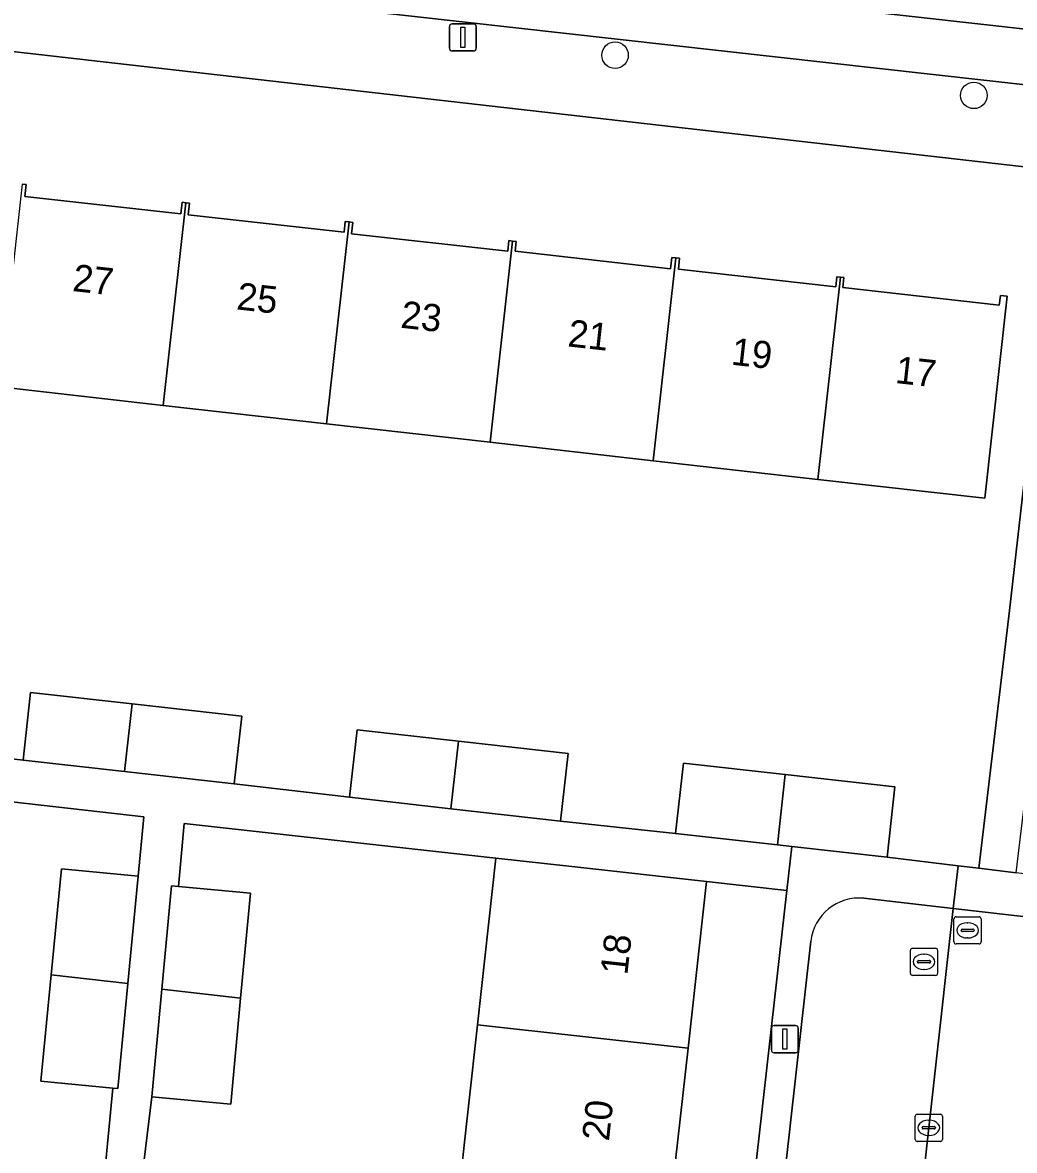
# Model space of a CAD drawing. Extents: x 161928 to 163071, y 386474 to 387428.
# Drawn here: x 162085.03 to 162121.59, y 386603.08 to 386644.64 of the extents above; entities that cross this region are included whole.
import ezdxf

# ---------------------------------------------------------------- set-up
doc = ezdxf.new("R2010")
doc.units = 0
for name, color, linetype in [('IMGEO_Boom', 7, 'Continuous'), ('IMGEO_Brandkraan', 7, 'Continuous'), ('IMGEO_Erf', 7, 'Continuous'), ('IMGEO_Kolk', 7, 'Continuous'), ('IMGEO_Lichtmast', 7, 'Continuous'), ('IMGEO_Pand', 7, 'Continuous'), ('IMGEO_Pand_nummerreeks', 7, 'Continuous'), ('IMGEO_Parkeervlak_open', 7, 'Continuous'), ('IMGEO_Rijbaan_lokaal_open', 7, 'Continuous'), ('IMGEO_Rioolput', 7, 'Continuous'), ('IMGEO_Voetpad_open', 7, 'Continuous')]:
    doc.layers.add(name, color=color, linetype=linetype)

msp = doc.modelspace()

# ---------------------------------------------------------------- linework, layer by layer
at = {"layer": 'IMGEO_Boom'}
for centre in [(162106.87, 386643.436), (162120.097, 386641.957)]:
    msp.add_circle(centre, 0.489, dxfattribs=at)
at = {"layer": 'IMGEO_Brandkraan'}
for p, q in [((162117.834, 386610.534), (162118.686, 386610.534)), ((162117.759, 386609.608), (162117.759, 386610.46)), ((162118.247, 386610.314), (162118.272, 386610.314)), ((162118.76, 386610.46), (162118.76, 386609.608)), ((162118.018, 386610.028), (162118.018, 386610.04)), ((162118.456, 386609.991), (162118.058, 386609.991)), ((162118.061, 386610.077), (162118.459, 386610.077)), ((162118.27, 386609.754), (162118.245, 386609.754)), ((162118.502, 386610.04), (162118.502, 386610.028)), ((162118.686, 386609.534), (162117.834, 386609.534))]:
    msp.add_line(p, q, dxfattribs=at)
for points in [[(162117.834, 386610.534), (162118.686, 386610.534)], [(162117.759, 386609.608), (162117.759, 386610.46)], [(162118.76, 386610.46), (162118.76, 386609.608)], [(162118.686, 386609.534), (162117.834, 386609.534)]]:
    msp.add_lwpolyline(points, dxfattribs=at)
for centre, radius, start, end in [((162117.836, 386610.458), 0.0765, 91.552, 178.448), ((162117.836, 386610.458), 0.0765, 91.552, 178.448), ((162118.684, 386610.458), 0.0765, 1.552, 88.448), ((162118.684, 386610.458), 0.0765, 1.552, 88.448), ((162118.058, 386610.037), 0.0403, 85.8775, 175.7526), ((162118.055, 386610.027), 0.0366, 178.938, 274.7102), ((162118.459, 386610.034), 0.043, 264.8664, 352.4533), ((162118.463, 386610.039), 0.0386, 1.7309, 96.639), ((162117.836, 386609.61), 0.0765, 181.552, 268.448), ((162117.836, 386609.61), 0.0765, 181.552, 268.448), ((162118.684, 386609.61), 0.0765, 271.552, 358.448), ((162118.684, 386609.61), 0.0765, 271.552, 358.448)]:
    msp.add_arc(centre, radius, start, end, dxfattribs=at)
for centre, major_axis, ratio, start_param, end_param in [((162118.246, 386610.034), (-0.387, 0.002), 0.722429, 4.712389, 7.853982), ((162118.271, 386610.034), (-0.39, 0.002), 0.717154, 1.570796, 4.712389)]:
    msp.add_ellipse(centre, major_axis=major_axis, ratio=ratio, start_param=start_param, end_param=end_param, dxfattribs=at)
at = {"layer": 'IMGEO_Erf'}
for points in [[(162121.412, 386622.981), (162123.254, 386639.182), (162083.251, 386643.731), (162074.703, 386644.498), (162073.549, 386644.602)], [(162085.012, 386638.686), (162085.162, 386638.669), (162085.113, 386638.233), (162090.871, 386637.59), (162090.919, 386638.017), (162091.055, 386638.001), (162091.188, 386637.986), (162091.14, 386637.552), (162096.884, 386636.911), (162096.928, 386637.307), (162097.068, 386637.291), (162097.205, 386637.276), (162097.158, 386636.858), (162102.915, 386636.216), (162102.958, 386636.604), (162103.095, 386636.588), (162103.231, 386636.573), (162103.191, 386636.211), (162108.918, 386635.571), (162108.965, 386635.988), (162109.108, 386635.972), (162109.25, 386635.956), (162109.204, 386635.548), (162115.008, 386634.9), (162115.05, 386635.273), (162115.18, 386635.258), (162115.309, 386635.244), (162115.268, 386634.875), (162121.034, 386634.231), (162121.073, 386634.584), (162121.329, 386634.555), (162120.499, 386627.112), (162114.345, 386627.808), (162108.27, 386628.494), (162102.264, 386629.173), (162096.235, 386629.854), (162090.219, 386630.534), (162084.175, 386631.218)], [(162080.801, 386617.969), (162085.049, 386617.469), (162085.328, 386619.958), (162089.065, 386619.539), (162093.112, 386619.085), (162092.833, 386616.595), (162097.08, 386616.094), (162097.359, 386618.583), (162101.096, 386618.164), (162105.143, 386617.71), (162104.864, 386615.22), (162109.098, 386614.764), (162109.389, 386617.353), (162113.144, 386616.932), (162117.189, 386616.479), (162116.898, 386613.89), (162119.517, 386613.573), (162120.277, 386613.481), (162121.412, 386622.981)], [(162087.953, 386601.155), (162088.36, 386605.381), (162085.707, 386605.637), (162086.085, 386609.55), (162086.462, 386613.458), (162089.294, 386613.185), (162089.505, 386615.369), (162078.56, 386616.612), (162077.865, 386610.491), (162077.191, 386604.55), (162076.509, 386598.535)], [(162101.131, 386601.715), (162101.796, 386607.708), (162102.479, 386613.851), (162090.99, 386615.128), (162090.774, 386612.806), (162093.427, 386612.559), (162093.069, 386608.7), (162092.706, 386604.791), (162089.8, 386605.061), (162089.28, 386600.82)]]:
    msp.add_lwpolyline(points, dxfattribs=at)
msp.add_lwpolyline([(162113.206, 386612.655), (162110.242, 386612.989), (162109.56, 386606.847), (162108.894, 386600.854), (162108.229, 386594.861), (162107.563, 386588.868), (162106.897, 386582.874), (162106.232, 386576.881), (162105.566, 386570.888), (162104.884, 386564.747), (162107.765, 386564.422)], close=True, dxfattribs=at)
at = {"layer": 'IMGEO_Kolk'}
for p, q in [((162117.935, 386603.493), (162117.935, 386604.345)), ((162118.01, 386604.419), (162118.862, 386604.419)), ((162118.936, 386604.345), (162118.936, 386603.493)), ((162118.194, 386603.913), (162118.194, 386603.925)), ((162118.237, 386603.962), (162118.635, 386603.962)), ((162118.423, 386604.199), (162118.448, 386604.199)), ((162118.678, 386603.925), (162118.678, 386603.913)), ((162118.632, 386603.876), (162118.234, 386603.876)), ((162118.446, 386603.639), (162118.421, 386603.639)), ((162118.862, 386603.419), (162118.01, 386603.419))]:
    msp.add_line(p, q, dxfattribs=at)
for points in [[(162117.935, 386603.493), (162117.935, 386604.345)], [(162118.01, 386604.419), (162118.862, 386604.419)], [(162118.936, 386604.345), (162118.936, 386603.493)], [(162118.862, 386603.419), (162118.01, 386603.419)]]:
    msp.add_lwpolyline(points, dxfattribs=at)
for centre, radius, start, end in [((162118.012, 386604.343), 0.0765, 91.552, 178.448), ((162118.012, 386604.343), 0.0765, 91.552, 178.448), ((162118.86, 386604.343), 0.0765, 1.552, 88.448), ((162118.86, 386604.343), 0.0765, 1.552, 88.448), ((162118.234, 386603.922), 0.0403, 85.8775, 175.7526), ((162118.231, 386603.912), 0.0366, 178.938, 274.7102), ((162118.635, 386603.919), 0.043, 264.8664, 352.4533), ((162118.639, 386603.924), 0.0386, 1.7309, 96.639), ((162118.012, 386603.495), 0.0765, 181.552, 268.448), ((162118.012, 386603.495), 0.0765, 181.552, 268.448), ((162118.86, 386603.495), 0.0765, 271.552, 358.448), ((162118.86, 386603.495), 0.0765, 271.552, 358.448)]:
    msp.add_arc(centre, radius, start, end, dxfattribs=at)
for centre, major_axis, ratio, start_param, end_param in [((162118.422, 386603.919), (-0.387, 0.002), 0.722429, 4.712389, 7.853982), ((162118.447, 386603.919), (-0.39, 0.002), 0.717154, 1.570796, 4.712389)]:
    msp.add_ellipse(centre, major_axis=major_axis, ratio=ratio, start_param=start_param, end_param=end_param, dxfattribs=at)
at = {"layer": 'IMGEO_Lichtmast'}
for p, q in [((162100.763, 386643.692), (162100.763, 386644.492)), ((162100.763, 386644.492), (162100.763, 386643.692)), ((162100.863, 386644.592), (162101.653, 386644.592)), ((162101.653, 386644.592), (162100.863, 386644.592)), ((162101.753, 386644.492), (162101.753, 386643.692)), ((162101.753, 386643.692), (162101.753, 386644.492)), ((162101.653, 386643.592), (162100.863, 386643.592)), ((162100.863, 386643.592), (162101.653, 386643.592)), ((162112.734, 386607.686), (162113.524, 386607.686)), ((162113.524, 386607.686), (162112.734, 386607.686)), ((162112.634, 386606.786), (162112.634, 386607.586)), ((162112.634, 386607.586), (162112.634, 386606.786)), ((162113.624, 386607.586), (162113.624, 386606.786)), ((162113.624, 386606.786), (162113.624, 386607.586)), ((162113.524, 386606.686), (162112.734, 386606.686)), ((162112.734, 386606.686), (162113.524, 386606.686))]:
    msp.add_line(p, q, dxfattribs=at)
for points in [[(162101.183, 386644.467), (162101.333, 386644.467), (162101.333, 386643.717), (162101.183, 386643.717), (162101.183, 386644.467)], [(162113.054, 386607.561), (162113.204, 386607.561), (162113.204, 386606.811), (162113.054, 386606.811), (162113.054, 386607.561)]]:
    msp.add_lwpolyline(points, dxfattribs=at)
for centre, start, end in [((162100.863, 386644.492), 90, 180), ((162100.863, 386644.492), 90, 180), ((162101.653, 386644.492), 0, 90), ((162101.653, 386644.492), 360, 90), ((162100.863, 386643.692), 180, 270), ((162100.863, 386643.692), 180, 270), ((162101.653, 386643.692), 270, 0), ((162101.653, 386643.692), 270, 0), ((162112.734, 386607.586), 90, 180), ((162112.734, 386607.586), 90, 180), ((162113.524, 386607.586), 0, 90), ((162113.524, 386607.586), 360, 90), ((162112.734, 386606.786), 180, 270), ((162112.734, 386606.786), 180, 270), ((162113.524, 386606.786), 270, 0), ((162113.524, 386606.786), 270, 0)]:
    msp.add_arc(centre, 0.1, start, end, dxfattribs=at)
at = {"layer": 'IMGEO_Pand'}
for points in [[(162091.055, 386638.001), (162090.919, 386638.017), (162090.871, 386637.59), (162085.113, 386638.233), (162085.162, 386638.669), (162085.012, 386638.686), (162084.175, 386631.218), (162090.219, 386630.534)], [(162097.068, 386637.291), (162096.928, 386637.307), (162096.884, 386636.911), (162091.14, 386637.552), (162091.188, 386637.986), (162091.055, 386638.001), (162090.219, 386630.534), (162096.235, 386629.854)], [(162096.235, 386629.854), (162102.264, 386629.173), (162103.095, 386636.588), (162102.958, 386636.604), (162102.915, 386636.216), (162097.158, 386636.858), (162097.205, 386637.276), (162097.068, 386637.291)], [(162102.264, 386629.173), (162108.27, 386628.494), (162109.108, 386635.972), (162108.965, 386635.988), (162108.918, 386635.571), (162103.191, 386636.211), (162103.231, 386636.573), (162103.095, 386636.588)], [(162115.18, 386635.258), (162115.05, 386635.273), (162115.008, 386634.9), (162109.204, 386635.548), (162109.25, 386635.956), (162109.108, 386635.972), (162108.27, 386628.494), (162114.345, 386627.808)], [(162114.345, 386627.808), (162120.499, 386627.112), (162121.329, 386634.555), (162121.073, 386634.584), (162121.034, 386634.231), (162115.268, 386634.875), (162115.309, 386635.244), (162115.18, 386635.258)], [(162085.328, 386619.958), (162085.049, 386617.469), (162088.786, 386617.049), (162089.065, 386619.539)], [(162092.833, 386616.595), (162093.112, 386619.085), (162089.065, 386619.539), (162088.786, 386617.049)], [(162097.359, 386618.583), (162097.08, 386616.094), (162100.817, 386615.674), (162101.096, 386618.164)], [(162104.864, 386615.22), (162105.143, 386617.71), (162101.096, 386618.164), (162100.817, 386615.674)], [(162113.144, 386616.932), (162109.389, 386617.353), (162109.098, 386614.764), (162112.854, 386614.343)], [(162116.898, 386613.89), (162117.189, 386616.479), (162113.144, 386616.932), (162112.854, 386614.343), (162113.39, 386614.283)], [(162089.294, 386613.185), (162086.462, 386613.458), (162086.085, 386609.55), (162088.912, 386609.23)], [(162109.56, 386606.847), (162110.242, 386612.989), (162105.273, 386613.541), (162102.479, 386613.851), (162101.796, 386607.708)], [(162093.427, 386612.559), (162090.774, 386612.806), (162090.522, 386612.829), (162090.168, 386609.022), (162093.069, 386608.7)], [(162088.912, 386609.23), (162086.085, 386609.55), (162085.707, 386605.637), (162088.36, 386605.381), (162088.539, 386605.364)], [(162090.168, 386609.022), (162089.8, 386605.061), (162092.706, 386604.791), (162093.069, 386608.7)], [(162108.894, 386600.854), (162109.56, 386606.847), (162101.796, 386607.708), (162101.131, 386601.715)]]:
    msp.add_lwpolyline(points, close=True, dxfattribs=at)
at = {"layer": 'IMGEO_Parkeervlak_open'}
msp.add_lwpolyline([(162076.681, 386649.471), (162076.894, 386649.398), (162077.13, 386649.295), (162077.355, 386649.17), (162077.569, 386649.026), (162077.768, 386648.864), (162077.953, 386648.684), (162078.12, 386648.489), (162078.27, 386648.279), (162078.407, 386648.078), (162078.562, 386647.89), (162078.732, 386647.717), (162078.918, 386647.56), (162079.117, 386647.42), (162079.327, 386647.298), (162079.548, 386647.196), (162079.777, 386647.114), (162080.012, 386647.052), (162080.121, 386647.031), (162124.305, 386642.089), (162124.536, 386644.116)], close=True, dxfattribs=at)
msp.add_lwpolyline([(162123.51, 386611.519), (162119.329, 386612), (162115.234, 386575.002)], dxfattribs=at)
at = {"layer": 'IMGEO_Rijbaan_lokaal_open'}
msp.add_lwpolyline([(162076.671, 386654.518), (162075.74, 386654.622), (162075.194, 386649.565), (162076.681, 386649.471), (162124.536, 386644.116), (162125.103, 386649.091), (162123.548, 386649.266), (162118.37, 386649.846), (162113.796, 386650.359)], close=True, dxfattribs=at)
for points in [[(162119.329, 386612), (162116.043, 386612.375)], [(162114.083, 386610.789), (162107.983, 386556.268), (162113.023, 386555.537), (162113.469, 386559.055), (162115.234, 386575.002), (162119.329, 386612)]]:
    msp.add_lwpolyline(points, dxfattribs=at)
msp.add_arc((162115.867, 386610.588), 1.796, 84.3862, 173.5722, dxfattribs=at)
at = {"layer": 'IMGEO_Rioolput'}
for p, q in [((162119.364, 386610.766), (162119.364, 386611.618)), ((162119.439, 386611.692), (162120.291, 386611.692)), ((162119.852, 386611.472), (162119.877, 386611.472)), ((162120.365, 386611.618), (162120.365, 386610.766)), ((162119.623, 386611.186), (162119.623, 386611.198)), ((162120.061, 386611.149), (162119.663, 386611.149)), ((162119.666, 386611.235), (162120.064, 386611.235)), ((162120.107, 386611.198), (162120.107, 386611.186)), ((162120.291, 386610.692), (162119.439, 386610.692)), ((162119.875, 386610.912), (162119.85, 386610.912))]:
    msp.add_line(p, q, dxfattribs=at)
for points in [[(162119.364, 386610.766), (162119.364, 386611.618)], [(162119.439, 386611.692), (162120.291, 386611.692)], [(162120.365, 386611.618), (162120.365, 386610.766)], [(162120.291, 386610.692), (162119.439, 386610.692)]]:
    msp.add_lwpolyline(points, dxfattribs=at)
for centre, radius, start, end in [((162119.441, 386611.616), 0.0765, 91.552, 178.448), ((162119.441, 386611.616), 0.0765, 91.552, 178.448), ((162120.289, 386611.616), 0.0765, 1.552, 88.448), ((162120.289, 386611.616), 0.0765, 1.552, 88.448), ((162119.663, 386611.195), 0.0403, 85.8775, 175.7526), ((162119.66, 386611.185), 0.0366, 178.938, 274.7102), ((162120.064, 386611.192), 0.043, 264.8664, 352.4533), ((162120.068, 386611.197), 0.0386, 1.7309, 96.639), ((162119.441, 386610.768), 0.0765, 181.552, 268.448), ((162119.441, 386610.768), 0.0765, 181.552, 268.448), ((162120.289, 386610.768), 0.0765, 271.552, 358.448), ((162120.289, 386610.768), 0.0765, 271.552, 358.448)]:
    msp.add_arc(centre, radius, start, end, dxfattribs=at)
for centre, major_axis, ratio, start_param, end_param in [((162119.851, 386611.192), (-0.387, 0.002), 0.722429, 4.712389, 7.853982), ((162119.876, 386611.192), (-0.39, 0.002), 0.717154, 1.570796, 4.712389)]:
    msp.add_ellipse(centre, major_axis=major_axis, ratio=ratio, start_param=start_param, end_param=end_param, dxfattribs=at)
at = {"layer": 'IMGEO_Voetpad_open'}
for points in [[(162075.194, 386649.565), (162074.703, 386644.498), (162083.251, 386643.731), (162123.254, 386639.182), (162124.601, 386639.029), (162168.309, 386634.058), (162174.002, 386633.43), (162174.012, 386633.555)], [(162170.223, 386636.883), (162169.752, 386636.9), (162127.088, 386641.777), (162124.305, 386642.089), (162080.121, 386647.031)], [(162089.28, 386600.82), (162089.8, 386605.061), (162090.168, 386609.022), (162090.522, 386612.829), (162090.774, 386612.806), (162090.99, 386615.128), (162102.479, 386613.851), (162105.273, 386613.541), (162110.242, 386612.989), (162113.206, 386612.655), (162113.39, 386614.283), (162112.854, 386614.343), (162109.098, 386614.764), (162104.864, 386615.22), (162100.817, 386615.674), (162097.08, 386616.094), (162092.833, 386616.595), (162088.786, 386617.049), (162085.049, 386617.469), (162080.801, 386617.969)], [(162078.56, 386616.612), (162089.505, 386615.369), (162089.294, 386613.185), (162088.912, 386609.23), (162088.539, 386605.364), (162088.36, 386605.381), (162087.953, 386601.155)], [(162116.043, 386612.375), (162119.329, 386612), (162119.517, 386613.573), (162116.898, 386613.89), (162113.39, 386614.283), (162113.206, 386612.655), (162107.765, 386564.422), (162107.578, 386562.768), (162106.765, 386555.591), (162107.872, 386555.109), (162107.983, 386556.268), (162114.083, 386610.789)], [(162123.113, 386562.703), (162128.549, 386610.991), (162128.717, 386612.483), (162125.402, 386612.855), (162121.662, 386613.315), (162120.277, 386613.481), (162119.517, 386613.573), (162119.329, 386612), (162123.51, 386611.519)]]:
    msp.add_lwpolyline(points, dxfattribs=at)
msp.add_lwpolyline([(162124.601, 386639.029), (162123.254, 386639.182), (162121.412, 386622.981), (162120.277, 386613.481), (162121.662, 386613.315), (162121.966, 386615.861)], close=True, dxfattribs=at)
msp.add_arc((162115.867, 386610.588), 1.796, 84.3862, 173.5722, dxfattribs=at)

# ---------------------------------------------------------------- texts
at = {"layer": 'IMGEO_Pand_nummerreeks'}
for s, rotation, p in [('27', 353.625, (162086.846, 386634.75)), ('25', 353.625, (162092.893, 386634.075)), ('23', 353.625, (162098.94, 386633.399)), ('21', 353.625, (162105.099, 386632.711)), ('19', 353.625, (162111.124, 386632.038)), ('17', 353.625, (162117.171, 386631.362)), ('18', 83.6624, (162107.322, 386609.524)), ('20', 83.6624, (162106.642, 386603.404))]:
    msp.add_text(s, height=1, rotation=rotation, dxfattribs=at).set_placement(p)

doc.saveas('drawing.dxf')
